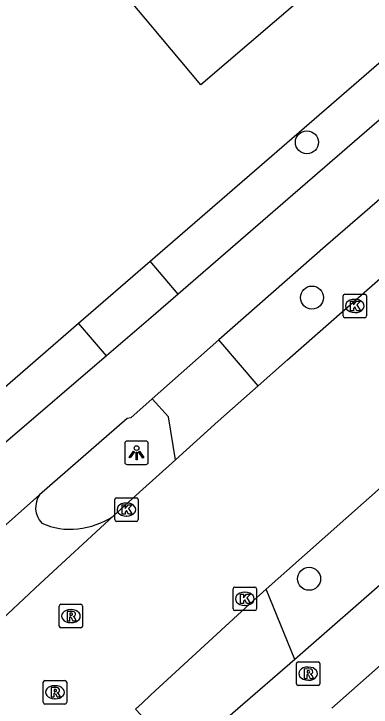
# Model space of a CAD drawing. Extents: x 156141 to 158132, y 385651 to 388399.
# Drawn here: x 156494.17 to 156509.38, y 386853.44 to 386882.95 of the extents above; entities that cross this region are included whole.
import ezdxf

# ---------------------------------------------------------------- set-up
doc = ezdxf.new("R2010")
doc.units = 0
for name, color, linetype in [('IMGEO_Boom', 7, 'Continuous'), ('IMGEO_Fietspad_gesloten', 7, 'Continuous'), ('IMGEO_Groenvoorziening', 7, 'Continuous'), ('IMGEO_Kolk', 7, 'Continuous'), ('IMGEO_Lichtpunt', 7, 'Continuous'), ('IMGEO_Pand', 7, 'Continuous'), ('IMGEO_Rijbaan_lokaal_gesloten', 7, 'Continuous'), ('IMGEO_Rijbaan_lokaal_open', 7, 'Continuous'), ('IMGEO_Rioolput', 7, 'Continuous')]:
    doc.layers.add(name, color=color, linetype=linetype)

msp = doc.modelspace()

# ---------------------------------------------------------------- linework, layer by layer
at = {"layer": 'IMGEO_Boom'}
for centre in [(156506.645, 386877.481), (156506.862, 386870.872), (156506.74, 386858.901)]:
    msp.add_circle(centre, 0.489, dxfattribs=at)
at = {"layer": 'IMGEO_Fietspad_gesloten'}
for points in [[(156526.123, 386892.626), (156505.841, 386875.055), (156501.161, 386871.018)], [(156527.655, 386890.556), (156507.435, 386873.064), (156502.896, 386869.072)], [(156536.317, 386882.144), (156510.314, 386859.131), (156506.139, 386855.462)], [(156507.703, 386853.398), (156512.09, 386857.271), (156538.111, 386880.059)], [(156498.118, 386868.387), (156493.807, 386864.708)], [(156500.063, 386866.568), (156499.145, 386865.756), (156498.994, 386865.729), (156495.265, 386862.481)]]:
    msp.add_lwpolyline(points, dxfattribs=at)
at = {"layer": 'IMGEO_Groenvoorziening'}
for points in [[(156499.971, 386872.416), (156524.931, 386894.049)], [(156491.629, 386866.981), (156492.59, 386866.039), (156496.923, 386869.783)]]:
    msp.add_lwpolyline(points, dxfattribs=at)
at = {"layer": 'IMGEO_Kolk'}
for p, q in [((156508.184, 386870.088), (156508.184, 386870.94)), ((156508.259, 386871.014), (156509.111, 386871.014)), ((156509.185, 386870.94), (156509.185, 386870.088)), ((156508.672, 386870.794), (156508.697, 386870.794)), ((156509.111, 386870.014), (156508.259, 386870.014)), ((156508.695, 386870.234), (156508.67, 386870.234)), ((156498.537, 386862.347), (156499.389, 386862.347)), ((156498.462, 386861.421), (156498.462, 386862.273)), ((156498.95, 386862.127), (156498.975, 386862.127)), ((156499.463, 386862.273), (156499.463, 386861.421)), ((156498.973, 386861.567), (156498.948, 386861.567)), ((156499.389, 386861.347), (156498.537, 386861.347)), ((156503.502, 386857.623), (156503.502, 386858.475)), ((156503.577, 386858.549), (156504.429, 386858.549)), ((156504.503, 386858.475), (156504.503, 386857.623)), ((156503.99, 386858.329), (156504.015, 386858.329)), ((156504.013, 386857.769), (156503.988, 386857.769)), ((156504.429, 386857.549), (156503.577, 386857.549))]:
    msp.add_line(p, q, dxfattribs=at)
for points in [[(156508.184, 386870.088), (156508.184, 386870.94)], [(156508.259, 386871.014), (156509.111, 386871.014)], [(156509.185, 386870.94), (156509.185, 386870.088)], [(156508.505, 386870.714), (156508.628, 386870.714), (156508.628, 386870.563), (156508.758, 386870.714), (156508.922, 386870.714), (156508.776, 386870.563), (156508.929, 386870.314), (156508.777, 386870.314), (156508.692, 386870.478), (156508.628, 386870.411), (156508.628, 386870.314), (156508.505, 386870.314), (156508.505, 386870.714)], [(156509.111, 386870.014), (156508.259, 386870.014)], [(156498.537, 386862.347), (156499.389, 386862.347)], [(156498.462, 386861.421), (156498.462, 386862.273)], [(156498.783, 386862.047), (156498.906, 386862.047), (156498.906, 386861.896), (156499.036, 386862.047), (156499.2, 386862.047), (156499.054, 386861.896), (156499.207, 386861.647), (156499.055, 386861.647), (156498.97, 386861.811), (156498.906, 386861.744), (156498.906, 386861.647), (156498.783, 386861.647), (156498.783, 386862.047)], [(156499.463, 386862.273), (156499.463, 386861.421)], [(156499.389, 386861.347), (156498.537, 386861.347)], [(156503.502, 386857.623), (156503.502, 386858.475)], [(156503.577, 386858.549), (156504.429, 386858.549)], [(156504.503, 386858.475), (156504.503, 386857.623)], [(156503.823, 386858.249), (156503.946, 386858.249), (156503.946, 386858.098), (156504.076, 386858.249), (156504.24, 386858.249), (156504.094, 386858.098), (156504.247, 386857.849), (156504.095, 386857.849), (156504.01, 386858.013), (156503.946, 386857.946), (156503.946, 386857.849), (156503.823, 386857.849), (156503.823, 386858.249)], [(156504.429, 386857.549), (156503.577, 386857.549)]]:
    msp.add_lwpolyline(points, dxfattribs=at)
for centre, start, end in [((156508.261, 386870.938), 91.552, 178.448), ((156508.261, 386870.938), 91.552, 178.448), ((156509.109, 386870.938), 1.552, 88.448), ((156509.109, 386870.938), 1.552, 88.448), ((156508.261, 386870.09), 181.552, 268.448), ((156508.261, 386870.09), 181.552, 268.448), ((156509.109, 386870.09), 271.552, 358.448), ((156509.109, 386870.09), 271.552, 358.448), ((156498.539, 386862.271), 91.552, 178.448), ((156498.539, 386862.271), 91.552, 178.448), ((156499.387, 386862.271), 1.552, 88.448), ((156499.387, 386862.271), 1.552, 88.448), ((156498.539, 386861.423), 181.552, 268.448), ((156498.539, 386861.423), 181.552, 268.448), ((156499.387, 386861.423), 271.552, 358.448), ((156499.387, 386861.423), 271.552, 358.448), ((156503.579, 386858.473), 91.552, 178.448), ((156503.579, 386858.473), 91.552, 178.448), ((156504.427, 386858.473), 1.552, 88.448), ((156504.427, 386858.473), 1.552, 88.448), ((156503.579, 386857.625), 181.552, 268.448), ((156503.579, 386857.625), 181.552, 268.448), ((156504.427, 386857.625), 271.552, 358.448), ((156504.427, 386857.625), 271.552, 358.448)]:
    msp.add_arc(centre, 0.0765, start, end, dxfattribs=at)
for centre, major_axis, ratio, start_param, end_param in [((156508.671, 386870.514), (-0.387, 0.002), 0.722429, 4.712389, 7.853982), ((156508.696, 386870.514), (-0.39, 0.002), 0.717154, 1.570796, 4.712389), ((156498.949, 386861.847), (-0.387, 0.002), 0.722429, 4.712389, 7.853982), ((156498.974, 386861.847), (-0.39, 0.002), 0.717154, 1.570796, 4.712389), ((156503.989, 386858.049), (-0.387, 0.002), 0.722429, 4.712389, 7.853982), ((156504.014, 386858.049), (-0.39, 0.002), 0.717154, 1.570796, 4.712389)]:
    msp.add_ellipse(centre, major_axis=major_axis, ratio=ratio, start_param=start_param, end_param=end_param, dxfattribs=at)
at = {"layer": 'IMGEO_Lichtpunt'}
for p, q in [((156498.894, 386864.67), (156498.894, 386863.863)), ((156498.894, 386864.67), (156498.894, 386863.863)), ((156499.796, 386864.765), (156498.988, 386864.765)), ((156499.796, 386864.765), (156498.988, 386864.765)), ((156499.89, 386863.863), (156499.89, 386864.67)), ((156499.89, 386863.863), (156499.89, 386864.67)), ((156498.988, 386863.769), (156499.796, 386863.769)), ((156498.988, 386863.769), (156499.796, 386863.769))]:
    msp.add_line(p, q, dxfattribs=at)
for points in [[(156499.268, 386864.334), (156499.307, 386864.306), (156499.119, 386864.044), (156499.081, 386864.071), (156499.268, 386864.334)], [(156499.37, 386864.286), (156499.417, 386864.286), (156499.417, 386863.964), (156499.37, 386863.964), (156499.37, 386864.286)], [(156499.48, 386864.306), (156499.518, 386864.333), (156499.705, 386864.071), (156499.666, 386864.043), (156499.48, 386864.306)]]:
    msp.add_lwpolyline(points, dxfattribs=at)
msp.add_circle((156499.393, 386864.468), 0.0994, dxfattribs=at)
for centre, start, end in [((156498.988, 386864.67), 90, 180), ((156498.988, 386864.67), 90, 180), ((156499.796, 386864.67), 0, 90), ((156499.796, 386864.67), 0, 90), ((156498.988, 386863.863), 180, 270), ((156498.988, 386863.863), 180, 270), ((156499.796, 386863.863), 270, 0), ((156499.796, 386863.863), 270, 360)]:
    msp.add_arc(centre, 0.0946, start, end, dxfattribs=at)
at = {"layer": 'IMGEO_Pand'}
msp.add_lwpolyline([(156497.451, 386893.271), (156499.564, 386894.869), (156500, 386894.35), (156500.205, 386894.106), (156500.428, 386894.297), (156505.085, 386889.041), (156508.402, 386885.299), (156502.126, 386879.929), (156500, 386882.46), (156493.613, 386890.065), (156497.451, 386893.271)], dxfattribs=at)
at = {"layer": 'IMGEO_Rijbaan_lokaal_gesloten'}
for points in [[(156504.578, 386867.121), (156505.821, 386868.22), (156513.025, 386874.553), (156523.935, 386884.066), (156529.261, 386888.695)], [(156504.917, 386858.465), (156512.443, 386865.147), (156532.275, 386882.472)], [(156501.051, 386863.971), (156502.863, 386865.605), (156504.578, 386867.121)], [(156498.403, 386861.564), (156499.519, 386862.589), (156501.051, 386863.971)], [(156489.706, 386853.481), (156495.292, 386858.706), (156498.403, 386861.564)], [(156499.353, 386853.356), (156499.631, 386853.615), (156500, 386853.959), (156504.215, 386857.841), (156504.917, 386858.465)]]:
    msp.add_lwpolyline(points, dxfattribs=at)
at = {"layer": 'IMGEO_Rijbaan_lokaal_open'}
for points in [[(156496.923, 386869.783), (156499.971, 386872.416)], [(156501.161, 386871.018), (156499.971, 386872.416)], [(156501.161, 386871.018), (156500, 386870.014), (156498.118, 386868.387)], [(156498.118, 386868.387), (156496.923, 386869.783)], [(156502.896, 386869.072), (156500.063, 386866.568)], [(156504.578, 386867.121), (156502.896, 386869.072)], [(156501.051, 386863.971), (156500.75, 386865.792), (156500.063, 386866.568)], [(156495.265, 386862.481), (156488.938, 386856.873)], [(156506.139, 386855.462), (156504.917, 386858.465)], [(156506.139, 386855.462), (156501.282, 386851.264), (156500, 386852.654), (156499.353, 386853.356)]]:
    msp.add_lwpolyline(points, dxfattribs=at)
for centre, radius, start, end in [((156496.055, 386861.934), 0.961, 145.3222, 223.3081), ((156496.539, 386864.439), 3.426, 275.9087, 302.9515), ((156496.549, 386863.83), 2.82, 244.9678, 276.9797)]:
    msp.add_arc(centre, radius, start, end, dxfattribs=at)
at = {"layer": 'IMGEO_Rioolput'}
for p, q in [((156496.097, 386856.89), (156496.097, 386857.742)), ((156496.172, 386857.816), (156497.024, 386857.816)), ((156496.585, 386857.596), (156496.61, 386857.596)), ((156497.098, 386857.742), (156497.098, 386856.89)), ((156496.608, 386857.036), (156496.583, 386857.036)), ((156497.024, 386856.816), (156496.172, 386856.816)), ((156506.198, 386854.438), (156506.198, 386855.29)), ((156506.273, 386855.364), (156507.125, 386855.364)), ((156507.199, 386855.29), (156507.199, 386854.438)), ((156506.686, 386855.144), (156506.711, 386855.144)), ((156495.418, 386853.645), (156495.418, 386854.497)), ((156495.493, 386854.571), (156496.345, 386854.571)), ((156495.906, 386854.351), (156495.931, 386854.351)), ((156496.419, 386854.497), (156496.419, 386853.645)), ((156507.125, 386854.364), (156506.273, 386854.364)), ((156506.709, 386854.584), (156506.684, 386854.584)), ((156495.929, 386853.791), (156495.904, 386853.791)), ((156496.345, 386853.571), (156495.493, 386853.571))]:
    msp.add_line(p, q, dxfattribs=at)
for points in [[(156496.097, 386856.89), (156496.097, 386857.742)], [(156496.172, 386857.816), (156497.024, 386857.816)], [(156497.098, 386857.742), (156497.098, 386856.89)], [(156496.686, 386857.514), (156496.434, 386857.516), (156496.434, 386857.116)], [(156496.434, 386857.116), (156496.558, 386857.116), (156496.558, 386857.278), (156496.569, 386857.278)], [(156496.612, 386857.435), (156496.558, 386857.435), (156496.558, 386857.354)], [(156496.558, 386857.354), (156496.61, 386857.354)], [(156496.616, 386857.249), (156496.687, 386857.116), (156496.827, 386857.116), (156496.762, 386857.242)], [(156497.024, 386856.816), (156496.172, 386856.816)], [(156506.198, 386854.438), (156506.198, 386855.29)], [(156506.273, 386855.364), (156507.125, 386855.364)], [(156507.199, 386855.29), (156507.199, 386854.438)], [(156506.787, 386855.062), (156506.535, 386855.064), (156506.535, 386854.664)], [(156506.713, 386854.983), (156506.659, 386854.983), (156506.659, 386854.902)], [(156506.659, 386854.902), (156506.711, 386854.902)], [(156506.535, 386854.664), (156506.659, 386854.664), (156506.659, 386854.826), (156506.67, 386854.826)], [(156506.717, 386854.797), (156506.788, 386854.664), (156506.928, 386854.664), (156506.863, 386854.79)], [(156495.418, 386853.645), (156495.418, 386854.497)], [(156495.493, 386854.571), (156496.345, 386854.571)], [(156496.419, 386854.497), (156496.419, 386853.645)], [(156507.125, 386854.364), (156506.273, 386854.364)], [(156496.007, 386854.269), (156495.755, 386854.271), (156495.755, 386853.871)], [(156495.755, 386853.871), (156495.879, 386853.871), (156495.879, 386854.033), (156495.89, 386854.033)], [(156495.933, 386854.19), (156495.879, 386854.19), (156495.879, 386854.109)], [(156495.879, 386854.109), (156495.931, 386854.109)], [(156495.937, 386854.004), (156496.008, 386853.871), (156496.148, 386853.871), (156496.083, 386853.997)], [(156496.345, 386853.571), (156495.493, 386853.571)]]:
    msp.add_lwpolyline(points, dxfattribs=at)
for centre, radius, start, end in [((156496.174, 386857.74), 0.0765, 91.552, 178.448), ((156496.174, 386857.74), 0.0765, 91.552, 178.448), ((156497.022, 386857.74), 0.0765, 1.552, 88.448), ((156497.022, 386857.74), 0.0765, 1.552, 88.448), ((156496.568, 386857.225), 0.0533, 26.0293, 88.6989), ((156496.594, 386857.543), 0.19, 274.7715, 282.9687), ((156496.618, 386857.339), 0.0964, 77.0061, 93.1865), ((156496.632, 386857.396), 0.0378, 276.6634, 79.6772), ((156496.685, 386857.404), 0.109, 350.3612, 89.416), ((156496.683, 386857.404), 0.112, 277.5842, 350.9817), ((156496.667, 386857.189), 0.108, 29.5134, 73.7905), ((156496.174, 386856.892), 0.0765, 181.552, 268.448), ((156496.174, 386856.892), 0.0765, 181.552, 268.448), ((156497.022, 386856.892), 0.0765, 271.552, 358.448), ((156497.022, 386856.892), 0.0765, 271.552, 358.448), ((156506.275, 386855.288), 0.0765, 91.552, 178.448), ((156506.275, 386855.288), 0.0765, 91.552, 178.448), ((156507.123, 386855.288), 0.0765, 1.552, 88.448), ((156507.123, 386855.288), 0.0765, 1.552, 88.448), ((156506.695, 386855.091), 0.19, 274.7715, 282.9687), ((156506.719, 386854.887), 0.0964, 77.0061, 93.1865), ((156506.733, 386854.944), 0.0378, 276.6634, 79.6772), ((156506.786, 386854.952), 0.109, 350.3612, 89.416), ((156506.784, 386854.952), 0.112, 277.5842, 350.9817), ((156506.669, 386854.773), 0.0533, 26.0293, 88.6989), ((156506.768, 386854.737), 0.108, 29.5134, 73.7905), ((156495.495, 386854.495), 0.0765, 91.552, 178.448), ((156495.495, 386854.495), 0.0765, 91.552, 178.448), ((156496.343, 386854.495), 0.0765, 1.552, 88.448), ((156496.343, 386854.495), 0.0765, 1.552, 88.448), ((156506.275, 386854.44), 0.0765, 181.552, 268.448), ((156506.275, 386854.44), 0.0765, 181.552, 268.448), ((156507.123, 386854.44), 0.0765, 271.552, 358.448), ((156507.123, 386854.44), 0.0765, 271.552, 358.448), ((156495.889, 386853.98), 0.0533, 26.0293, 88.6989), ((156495.915, 386854.298), 0.19, 274.7715, 282.9687), ((156495.939, 386854.094), 0.0964, 77.0061, 93.1865), ((156495.953, 386854.151), 0.0378, 276.6634, 79.6772), ((156496.006, 386854.159), 0.109, 350.3612, 89.416), ((156496.004, 386854.159), 0.112, 277.5842, 350.9817), ((156495.988, 386853.944), 0.108, 29.5134, 73.7905), ((156495.495, 386853.647), 0.0765, 181.552, 268.448), ((156495.495, 386853.647), 0.0765, 181.552, 268.448), ((156496.343, 386853.647), 0.0765, 271.552, 358.448), ((156496.343, 386853.647), 0.0765, 271.552, 358.448)]:
    msp.add_arc(centre, radius, start, end, dxfattribs=at)
for centre, major_axis, ratio, start_param, end_param in [((156496.584, 386857.316), (-0.387, 0.002), 0.722429, 4.712389, 7.853982), ((156496.609, 386857.316), (-0.39, 0.002), 0.717154, 1.570796, 4.712389), ((156506.685, 386854.864), (-0.387, 0.002), 0.722429, 4.712389, 7.853982), ((156506.71, 386854.864), (-0.39, 0.002), 0.717154, 1.570796, 4.712389), ((156495.905, 386854.071), (-0.387, 0.002), 0.722429, 4.712389, 7.853982), ((156495.93, 386854.071), (-0.39, 0.002), 0.717154, 1.570796, 4.712389)]:
    msp.add_ellipse(centre, major_axis=major_axis, ratio=ratio, start_param=start_param, end_param=end_param, dxfattribs=at)

doc.saveas('drawing.dxf')
